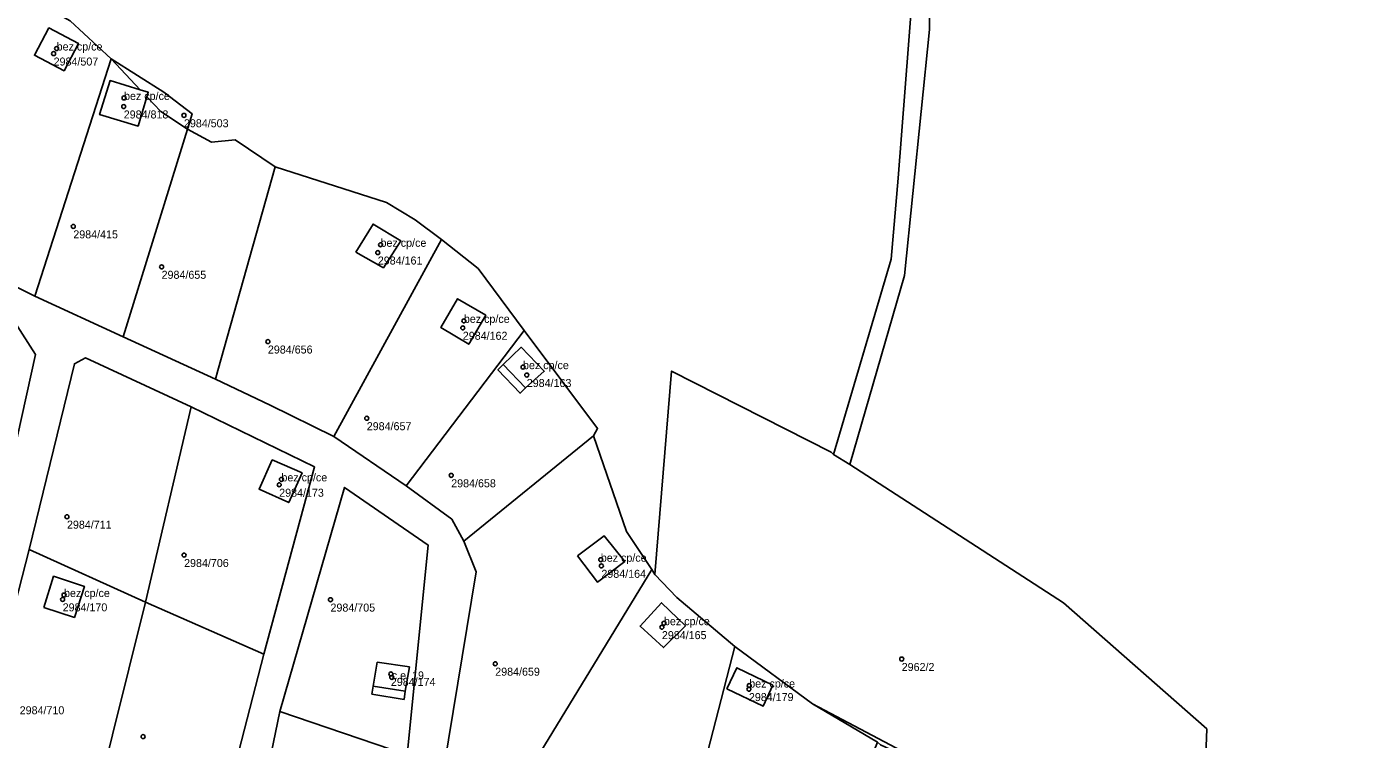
# Model space of a CAD drawing. Extents: x -878211 to -870363, y -1058464 to -1052522.
# Drawn here: x -873122.8 to -872956.5, y -1056253.6 to -1056164.5 of the extents above; entities that cross this region are included whole.
import ezdxf

# ---------------------------------------------------------------- set-up
doc = ezdxf.new("R2010")
doc.units = 0
for name, color, linetype in [('Definiční body', 7, 'Continuous'), ('Polygon budovy', 7, 'Continuous'), ('Polygon parcely', 7, 'Continuous')]:
    doc.layers.add(name, color=color, linetype=linetype)

msp = doc.modelspace()

# ---------------------------------------------------------------- linework, layer by layer
at = {"layer": 'Definiční body'}
for centre in [(-873119.07, -1056167.27994), (-873119.45, -1056167.91994), (-873110.65, -1056173.45994), (-873110.69, -1056174.52994), (-873103.17, -1056175.62994), (-873116.99, -1056189.50994), (-873078.61, -1056191.79994), (-873078.95, -1056192.77994), (-873105.96, -1056194.55994), (-873068.33, -1056202.17994), (-873068.2, -1056201.30994), (-873092.68, -1056203.89994), (-873060.81, -1056207.08994), (-873060.34, -1056208.07994), (-873080.33, -1056213.47994), (-873069.78, -1056220.60994), (-873091.27, -1056221.78994), (-873090.99, -1056221.10994), (-873117.78, -1056225.77994), (-873103.15, -1056230.56994), (-873051.09, -1056231.14994), (-873051.02, -1056231.91994), (-873118.15, -1056235.55994), (-873118.32, -1056236.10994), (-873084.86, -1056236.13994), (-873043.46, -1056239.57994), (-873043.2, -1056239.07994), (-873013.5, -1056243.55994), (-873077.32, -1056245.41994), (-873064.28, -1056244.14994), (-873077.2, -1056245.84994), (-873032.55, -1056246.86994), (-873032.59, -1056247.31994), (-873108.27, -1056253.24994)]:
    msp.add_circle(centre, 0.25, dxfattribs=at)
at = {"layer": 'Polygon budovy'}
for points in [[(-873120.04, -1056164.7), (-873121.85, -1056168.13), (-873118.14, -1056170.06), (-873116.35, -1056166.64)], [(-873108.63, -1056172.44), (-873112.4, -1056171.29), (-873113.7, -1056175.54), (-873108.9, -1056176.98), (-873107.79, -1056173.33), (-873107.62, -1056172.75)], [(-873081.68, -1056192.73), (-873078.24, -1056194.67), (-873076.07, -1056191.32), (-873079.55, -1056189.21)], [(-873071.08, -1056202.13), (-873067.58, -1056204.23), (-873065.46, -1056200.6), (-873068.98, -1056198.54)], [(-873063.29, -1056206.75), (-873060.48, -1056209.68), (-873058.16, -1056207.61), (-873061.03, -1056204.61)], [(-873092.13, -1056218.67), (-873093.78, -1056222.35), (-873090.08, -1056224.02), (-873088.41, -1056220.31)], [(-873054.02, -1056230.68), (-873051.49, -1056233.96), (-873048.09, -1056231.36), (-873050.65, -1056228.18)], [(-873120.67, -1056237.12), (-873116.85, -1056238.35), (-873115.6, -1056234.48), (-873119.45, -1056233.21)], [(-873043.5, -1056236.52), (-873046.19, -1056239.43), (-873043.26, -1056242.12), (-873040.52, -1056239.42)], [(-873079.55, -1056246.95), (-873075.54, -1056247.57), (-873075, -1056244.55), (-873079.01, -1056243.96)], [(-873035.33, -1056247.27), (-873030.8, -1056249.44), (-873029.61, -1056246.83), (-873034.11, -1056244.65)]]:
    msp.add_lwpolyline(points, close=True, dxfattribs=at)
at = {"layer": 'Polygon parcely'}
for points in [[(-873009.38, -1056032.94), (-873012.17, -1056052.37), (-873012.46, -1056077.66), (-873012.35, -1056105.59), (-873012.67, -1056123.41), (-873019.37, -1056128.22), (-873030.58, -1056136.25), (-873040.16, -1056140.59), (-873047.25, -1056144.45), (-873047.48, -1056148.89), (-873040.21, -1056144.41), (-873031.46, -1056140.82), (-873020.53, -1056132.7), (-873012.81, -1056127.1), (-873012.19, -1056160.86), (-873013.96, -1056183.47), (-873014.83, -1056193.58), (-873022, -1056218), (-873019.96, -1056219.26), (-873013.16, -1056195.63), (-873010.02, -1056164.89), (-873010.4, -1056123.26), (-873009.64, -1056050.71), (-873007.11, -1056033.85)], [(-872950.66, -1056277.68), (-872944.38, -1056277.72), (-872940.01, -1056272.05), (-872935.75, -1056260.45), (-872933.29, -1056185.91), (-872946.53, -1056163.06), (-872947.94, -1056154.26), (-872944.21, -1056090.98), (-872940.66, -1056055.32), (-872955.33, -1056051.95), (-872975.24, -1056047.36), (-873007.11, -1056033.85), (-873009.64, -1056050.71), (-873010.4, -1056123.26), (-873010.02, -1056164.89), (-873013.16, -1056195.63), (-873019.96, -1056219.26), (-872993.27, -1056236.53), (-872975.38, -1056252.28), (-872976.22, -1056274), (-872995.59, -1056265.88), (-872981.21, -1056273.71), (-872975.7, -1056274.16)], [(-873112.26, -1056168.58), (-873117.39, -1056163.84), (-873123.54, -1056160.39), (-873133.76, -1056192.29), (-873121.78, -1056198.22)], [(-873121.85, -1056168.13), (-873118.14, -1056170.06), (-873116.35, -1056166.64), (-873120.04, -1056164.7)], [(-873121.85, -1056168.13), (-873120.04, -1056164.7), (-873116.35, -1056166.64), (-873118.14, -1056170.06)], [(-873107.79, -1056173.33), (-873108.9, -1056176.98), (-873113.7, -1056175.54), (-873112.4, -1056171.29), (-873108.63, -1056172.44), (-873112.26, -1056168.58), (-873121.78, -1056198.22), (-873110.78, -1056203.32), (-873102.72, -1056177.35), (-873106.06, -1056175.17)], [(-873108.63, -1056172.44), (-873107.62, -1056172.75), (-873107.79, -1056173.33), (-873106.06, -1056175.17), (-873102.72, -1056177.35), (-873102.13, -1056175.45), (-873105.67, -1056172.75), (-873112.26, -1056168.58)], [(-873112.4, -1056171.29), (-873113.7, -1056175.54), (-873108.9, -1056176.98), (-873107.79, -1056173.33), (-873107.62, -1056172.75), (-873108.63, -1056172.44)], [(-873099.23, -1056208.59), (-873098.92, -1056207.51), (-873091.77, -1056182.08), (-873096.77, -1056178.7), (-873099.74, -1056179), (-873102.72, -1056177.35), (-873110.78, -1056203.32)], [(-873070.98, -1056191.16), (-873074.3, -1056188.67), (-873077.88, -1056186.51), (-873091.77, -1056182.08), (-873098.92, -1056207.51), (-873099.23, -1056208.59), (-873092.39, -1056211.83), (-873084.43, -1056215.76)], [(-873081.68, -1056192.73), (-873078.24, -1056194.67), (-873076.07, -1056191.32), (-873079.55, -1056189.21)], [(-873081.68, -1056192.73), (-873079.55, -1056189.21), (-873076.07, -1056191.32), (-873078.24, -1056194.67)], [(-873070.98, -1056191.16), (-873084.43, -1056215.76), (-873075.41, -1056221.92), (-873060.66, -1056202.49), (-873066.43, -1056194.78)], [(-873137.72, -1056194.87), (-873141.08, -1056223.98), (-873126.79, -1056228.39), (-873121.72, -1056205.51), (-873124.31, -1056201.49)], [(-873068.98, -1056198.54), (-873071.08, -1056202.13), (-873067.58, -1056204.23), (-873065.46, -1056200.6)], [(-873068.98, -1056198.54), (-873065.46, -1056200.6), (-873067.58, -1056204.23), (-873071.08, -1056202.13)], [(-873051.99, -1056215.69), (-873051.49, -1056214.77), (-873060.66, -1056202.49), (-873075.41, -1056221.92), (-873069.69, -1056226.09), (-873068.2, -1056228.83)], [(-873061.03, -1056204.61), (-873063.29, -1056206.75), (-873063.94, -1056207.42), (-873061.17, -1056210.35), (-873060.48, -1056209.68), (-873058.16, -1056207.61)], [(-873061.03, -1056204.61), (-873058.16, -1056207.61), (-873060.48, -1056209.68), (-873061.17, -1056210.35), (-873063.94, -1056207.42), (-873063.29, -1056206.75)], [(-873120.83, -1056290.19), (-873124.99, -1056287.35), (-873132.59, -1056280.75), (-873133.58, -1056274.71), (-873129.19, -1056255.9), (-873122.5, -1056229.87), (-873116.86, -1056206.66), (-873115.46, -1056205.93), (-873102.27, -1056212.03), (-873086.84, -1056219.54), (-873093.19, -1056242.93), (-873099.75, -1056268.47), (-873105.77, -1056298.87), (-873109.83, -1056298.65)], [(-873102.27, -1056212.03), (-873115.46, -1056205.93), (-873116.86, -1056206.66), (-873122.5, -1056229.87), (-873107.96, -1056236.46)], [(-873041.59, -1056235.85), (-873034.35, -1056241.97), (-873024.63, -1056249.17), (-873004.52, -1056259.77), (-872995.59, -1056265.88), (-872976.22, -1056274), (-872975.38, -1056252.28), (-872993.27, -1056236.53), (-873019.96, -1056219.26), (-873022, -1056218), (-873022.3, -1056217.73), (-873042.24, -1056207.59), (-873044.36, -1056233.01)], [(-873107.96, -1056236.46), (-873093.19, -1056242.93), (-873086.84, -1056219.54), (-873102.27, -1056212.03)], [(-873044.71, -1056232.35), (-873047.89, -1056227.63), (-873051.99, -1056215.69), (-873068.2, -1056228.83), (-873066.65, -1056232.67), (-873070.7, -1056257.18), (-873061.72, -1056260.22)], [(-873090.08, -1056224.02), (-873088.41, -1056220.31), (-873092.13, -1056218.67), (-873093.78, -1056222.35)], [(-873090.08, -1056224.02), (-873093.78, -1056222.35), (-873092.13, -1056218.67), (-873088.41, -1056220.31)], [(-873075.3, -1056255.51), (-873072.66, -1056229.32), (-873083.09, -1056222.11), (-873091.2, -1056250.12)], [(-873054.02, -1056230.68), (-873051.49, -1056233.96), (-873048.09, -1056231.36), (-873050.65, -1056228.18)], [(-873054.02, -1056230.68), (-873050.65, -1056228.18), (-873048.09, -1056231.36), (-873051.49, -1056233.96)], [(-873107.96, -1056236.46), (-873122.5, -1056229.87), (-873129.19, -1056255.9), (-873120.52, -1056259.08), (-873114.18, -1056261.41)], [(-873120.67, -1056237.12), (-873116.85, -1056238.35), (-873115.6, -1056234.48), (-873119.45, -1056233.21)], [(-873120.67, -1056237.12), (-873119.45, -1056233.21), (-873115.6, -1056234.48), (-873116.85, -1056238.35)], [(-873034.35, -1056241.97), (-873041.59, -1056235.85), (-873044.36, -1056233.01), (-873044.71, -1056232.35), (-873061.72, -1056260.22), (-873040.8, -1056267.02)], [(-873114.18, -1056261.41), (-873099.75, -1056268.47), (-873093.19, -1056242.93), (-873107.96, -1056236.46)], [(-873046.19, -1056239.43), (-873043.26, -1056242.12), (-873040.52, -1056239.42), (-873043.5, -1056236.52)], [(-873046.19, -1056239.43), (-873043.5, -1056236.52), (-873040.52, -1056239.42), (-873043.26, -1056242.12)], [(-873016.53, -1056253.94), (-873024.63, -1056249.17), (-873034.35, -1056241.97), (-873040.8, -1056267.02), (-873024, -1056272.33)], [(-873079.01, -1056243.96), (-873079.55, -1056246.95), (-873079.69, -1056247.93), (-873075.66, -1056248.6), (-873075.54, -1056247.57), (-873075, -1056244.55)], [(-873079.01, -1056243.96), (-873075, -1056244.55), (-873075.54, -1056247.57), (-873075.66, -1056248.6), (-873079.69, -1056247.93), (-873079.55, -1056246.95)], [(-873035.33, -1056247.27), (-873030.8, -1056249.44), (-873029.61, -1056246.83), (-873034.11, -1056244.65)], [(-873035.33, -1056247.27), (-873034.11, -1056244.65), (-873029.61, -1056246.83), (-873030.8, -1056249.44)], [(-873075.3, -1056255.51), (-873091.2, -1056250.12), (-873095.7, -1056271.89), (-873077.72, -1056276.3), (-873075.72, -1056261.1)], [(-873013.56, -1056255.48), (-873003.29, -1056261.23), (-872999.34, -1056264.17), (-872995.59, -1056265.88), (-873004.52, -1056259.77), (-873024.63, -1056249.17), (-873016.53, -1056253.94), (-873016.16, -1056254.26)]]:
    msp.add_lwpolyline(points, close=True, dxfattribs=at)
for points in [[(-873117.39, -1056163.84), (-873112.26, -1056168.58), (-873105.67, -1056172.75), (-873102.13, -1056175.45), (-873102.72, -1056177.35), (-873099.74, -1056179), (-873096.77, -1056178.7), (-873091.77, -1056182.08), (-873077.88, -1056186.51), (-873074.3, -1056188.67), (-873070.98, -1056191.16), (-873066.43, -1056194.78), (-873060.66, -1056202.49), (-873051.49, -1056214.77), (-873051.99, -1056215.69), (-873047.89, -1056227.63), (-873044.71, -1056232.35), (-873044.36, -1056233.01), (-873042.24, -1056207.59), (-873022.3, -1056217.73), (-873022, -1056218), (-873014.83, -1056193.58), (-873013.96, -1056183.47), (-873012.19, -1056160.86)], [(-872954.08, -1056295.82), (-872982.15, -1056289.68), (-873005.84, -1056279.76), (-873024, -1056272.33), (-873040.8, -1056267.02), (-873061.72, -1056260.22), (-873070.7, -1056257.18), (-873066.65, -1056232.67), (-873068.2, -1056228.83), (-873069.69, -1056226.09), (-873075.41, -1056221.92), (-873084.43, -1056215.76), (-873092.39, -1056211.83), (-873099.23, -1056208.59), (-873110.78, -1056203.32), (-873121.78, -1056198.22), (-873133.76, -1056192.29)], [(-873124.31, -1056201.49), (-873121.72, -1056205.51), (-873126.79, -1056228.39)], [(-873095.7, -1056271.89), (-873091.2, -1056250.12), (-873083.09, -1056222.11), (-873072.66, -1056229.32), (-873075.3, -1056255.51)]]:
    msp.add_lwpolyline(points, dxfattribs=at)

# ---------------------------------------------------------------- texts
at = {"layer": 'Definiční body'}
for s, p in [('bez cp/ce', (-873119.07, -1056167.53)), ('2984/507', (-873119.45, -1056169.409)), ('bez cp/ce', (-873110.65, -1056173.71)), ('2984/818', (-873110.69, -1056176.019)), ('2984/503', (-873103.17, -1056177.119)), ('2984/415', (-873116.99, -1056190.999)), ('bez cp/ce', (-873078.61, -1056192.05)), ('2984/161', (-873078.95, -1056194.269)), ('2984/655', (-873105.96, -1056196.049)), ('bez cp/ce', (-873068.2, -1056201.56)), ('2984/162', (-873068.33, -1056203.669)), ('2984/656', (-873092.68, -1056205.389)), ('bez cp/ce', (-873060.81, -1056207.34)), ('2984/163', (-873060.34, -1056209.569)), ('2984/657', (-873080.33, -1056214.969)), ('bez cp/ce', (-873090.99, -1056221.36)), ('2984/658', (-873069.78, -1056222.099)), ('2984/173', (-873091.27, -1056223.279)), ('2984/711', (-873117.78, -1056227.269)), ('bez cp/ce', (-873051.09, -1056231.399)), ('2984/706', (-873103.15, -1056232.059)), ('2984/164', (-873051.02, -1056233.409)), ('bez cp/ce', (-873118.15, -1056235.81)), ('2984/170', (-873118.32, -1056237.599)), ('2984/705', (-873084.86, -1056237.629)), ('bez cp/ce', (-873043.2, -1056239.33)), ('2984/165', (-873043.46, -1056241.069)), ('c.e. 19', (-873077.2, -1056246.1)), ('2984/659', (-873064.28, -1056245.639)), ('2962/2', (-873013.5, -1056245.049)), ('2984/174', (-873077.32, -1056246.909)), ('bez cp/ce', (-873032.55, -1056247.12)), ('2984/179', (-873032.59, -1056248.809)), ('2984/710', (-873123.69, -1056250.459))]:
    msp.add_text(s, height=0.999996, dxfattribs=at).set_placement(p)

doc.saveas('drawing.dxf')
